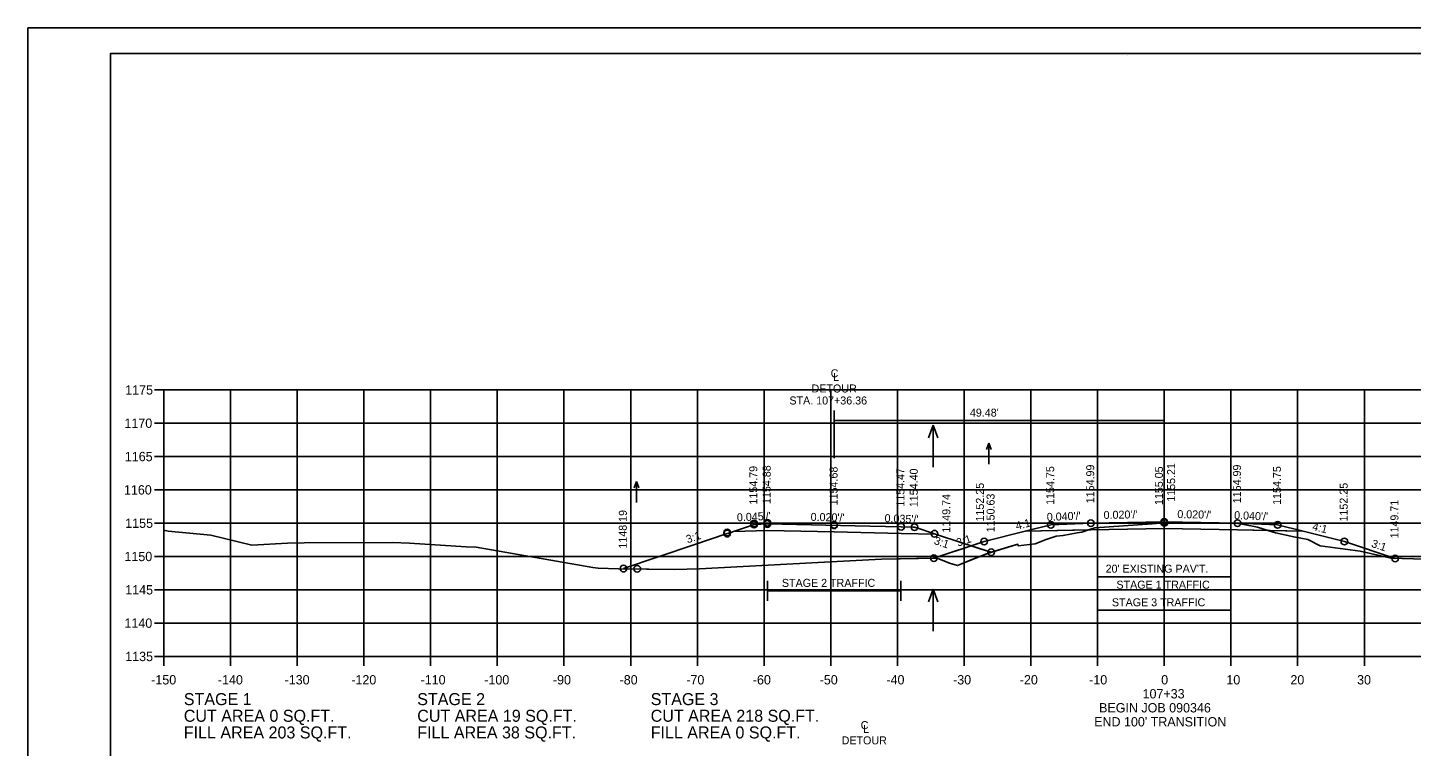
# Model space of a CAD drawing. Extents: x 1368971 to 1374497, y 378717 to 381839.
# Drawn here: x 1370882.3 to 1371089.8, y 379035.9 to 379143.8 of the extents above; entities that cross this region are included whole.
import ezdxf

# ---------------------------------------------------------------- set-up
doc = ezdxf.new("R2010")
doc.units = 0
for name, color, linetype in [('R_Alt Surface', 7, 'Continuous'), ('R_Axis', 7, 'Continuous'), ('R_Axis Annot', 7, 'Continuous'), ('R_Border', 7, 'Continuous'), ('R_Contours', 7, 'Continuous'), ('R_Detour', 7, 'Continuous'), ('R_Detour Annot', 7, 'Continuous'), ('R_Dimension', 7, 'Continuous'), ('R_Exist Surface', 7, 'Continuous'), ('R_Fin Surface', 7, 'Continuous'), ('R_Grid', 7, 'Continuous'), ('R_No Plot', 7, 'Continuous'), ('R_Water Annot', 7, 'Continuous'), ('R_Xsect Elev', 7, 'Continuous'), ('R_Xsect Slope', 7, 'Continuous')]:
    doc.layers.add(name, color=color, linetype=linetype)

msp = doc.modelspace()

# ---------------------------------------------------------------- linework, layer by layer
at = {"layer": 'R_Alt Surface'}
msp.add_lwpolyline([(1371031.88, 379068.19), (1371041.71, 379068.39), (1371052.71, 379068.61), (1371063.71, 379068.39), (1371073.53, 379068.19)], dxfattribs=at)
at = {"layer": 'R_Axis'}
for p, q in [((1370901.31, 379089.4), (1370902.71, 379089.4)), ((1370902.71, 379049.4), (1370902.71, 379089.4)), ((1370901.31, 379084.4), (1370902.71, 379084.4)), ((1370901.31, 379079.4), (1370902.71, 379079.4)), ((1370901.31, 379074.4), (1370902.71, 379074.4)), ((1370901.31, 379069.4), (1370902.71, 379069.4)), ((1370901.31, 379064.4), (1370902.71, 379064.4)), ((1370901.31, 379059.4), (1370902.71, 379059.4)), ((1370901.31, 379054.4), (1370902.71, 379054.4)), ((1370901.31, 379049.4), (1370902.71, 379049.4)), ((1370902.71, 379049.4), (1371202.71, 379049.4)), ((1370902.71, 379048), (1370902.71, 379049.4)), ((1370912.71, 379048), (1370912.71, 379049.4)), ((1370922.71, 379048), (1370922.71, 379049.4)), ((1370932.71, 379048), (1370932.71, 379049.4)), ((1370942.71, 379048), (1370942.71, 379049.4)), ((1370952.71, 379048), (1370952.71, 379049.4)), ((1370962.71, 379048), (1370962.71, 379049.4)), ((1370972.71, 379048), (1370972.71, 379049.4)), ((1370982.71, 379048), (1370982.71, 379049.4)), ((1370992.71, 379048), (1370992.71, 379049.4)), ((1371002.71, 379048), (1371002.71, 379049.4)), ((1371012.71, 379048), (1371012.71, 379049.4)), ((1371022.71, 379048), (1371022.71, 379049.4)), ((1371032.71, 379048), (1371032.71, 379049.4)), ((1371042.71, 379048), (1371042.71, 379049.4)), ((1371052.71, 379048), (1371052.71, 379049.4)), ((1371062.71, 379048), (1371062.71, 379049.4)), ((1371072.71, 379048), (1371072.71, 379049.4)), ((1371082.71, 379048), (1371082.71, 379049.4))]:
    msp.add_line(p, q, dxfattribs=at)
at = {"layer": 'R_Border'}
for p, q in [((1370894.71, 379139.86), (1371210.89, 379139.86)), ((1370894.71, 378934.4), (1370894.71, 379139.86)), ((1371047.23, 379139.6), (1371047.23, 379139.6)), ((1371047.23, 379139.6), (1371047.23, 379139.6))]:
    msp.add_line(p, q, dxfattribs=at)
at = {"layer": 'R_Contours'}
for points in [[(1371023.78, 379066.01), (1371022.66, 379066.37), (1371018.26, 379067.82), (1371015.62, 379068.68), (1371014.99, 379068.81), (1371013.25, 379068.87), (1371008.58, 379068.96), (1370993.2, 379069.28), (1370992.21, 379069.23), (1370991.2, 379069.19), (1370989.79, 379068.71), (1370988.13, 379068.15), (1370987.73, 379068.02), (1370987.19, 379067.83), (1370982.16, 379066.14), (1370971.63, 379062.58)], [(1371018.17, 379064.14), (1371018.61, 379064.29), (1371023.78, 379066.01)], [(1370971.63, 379062.53), (1370979.25, 379062.43), (1370983.02, 379062.56), (1370999.87, 379063.45), (1371010.34, 379064), (1371018.17, 379064.14)], [(1370971.63, 379062.58), (1370971.63, 379062.53)]]:
    msp.add_lwpolyline(points, dxfattribs=at)
for points in [[(1370971.63, 379062.58), (1370971.63, 379062.53), (1370979.25, 379062.43), (1370983.02, 379062.56), (1370999.87, 379063.45), (1371010.34, 379064), (1371018.66, 379064.15), (1371020.51, 379063.38), (1371021.71, 379063.04), (1371023.78, 379063.88), (1371026.07, 379064.82), (1371026.77, 379065.03), (1371023.78, 379066.01), (1371022.66, 379066.37), (1371018.41, 379067.77), (1371013.25, 379067.87), (1371003.23, 379068.08), (1370993.2, 379068.28), (1370988.13, 379068.15), (1370987.73, 379068.02), (1370987.19, 379067.83), (1370982.16, 379066.14)], [(1371023.78, 379066.01), (1371025.28, 379065.52), (1371026.77, 379065.03), (1371030.76, 379066.24), (1371030.82, 379065.98), (1371033.34, 379066.28), (1371034.99, 379066.95), (1371036.49, 379067.44), (1371037.54, 379067.53), (1371039.65, 379067.93), (1371040.33, 379068.03), (1371041.3, 379068.38), (1371031.88, 379068.19), (1371025.71, 379066.65)], [(1371041.3, 379068.38), (1371041.64, 379068.5), (1371042.32, 379068.7), (1371050.9, 379069.3), (1371052.72, 379069.45), (1371061.74, 379069.41), (1371063.41, 379069.41), (1371064.4, 379069.25), (1371066.69, 379068.8), (1371068.25, 379068.3), (1371063.71, 379068.39), (1371052.71, 379068.61), (1371041.71, 379068.39)], [(1371068.25, 379068.3), (1371069.39, 379067.94), (1371072.13, 379067.34), (1371074.25, 379066.94), (1371076.09, 379065.98), (1371082.1, 379065.19), (1371086.73, 379064.13), (1371087.32, 379064.11), (1371079.71, 379066.65), (1371073.53, 379068.19)]]:
    msp.add_lwpolyline(points, close=True, dxfattribs=at)
at = {"layer": 'R_Detour'}
for points in [[(1370971.63, 379062.58), (1370982.16, 379066.14), (1370987.19, 379067.83), (1370987.73, 379068.02), (1370988.13, 379068.15), (1370989.79, 379068.71), (1370991.2, 379069.19), (1370992.21, 379069.23), (1370993.2, 379069.28), (1371008.58, 379068.96), (1371013.25, 379068.87), (1371014.99, 379068.81), (1371015.25, 379068.8), (1371015.62, 379068.68), (1371018.26, 379067.82), (1371018.27, 379067.81), (1371018.41, 379067.77), (1371022.66, 379066.37), (1371026.77, 379065.03)], [(1370988.13, 379068.15), (1370993.2, 379068.28), (1371003.23, 379068.08), (1371013.25, 379067.87), (1371018.41, 379067.77)]]:
    msp.add_lwpolyline(points, dxfattribs=at)
at = {"layer": 'R_Dimension'}
for p, q in [((1371003.23, 379079.15), (1371003.23, 379086.29)), ((1371052.71, 379079.15), (1371052.71, 379086.29)), ((1371042.71, 379059.87), (1371042.71, 379062.87)), ((1371062.71, 379059.87), (1371062.71, 379062.87)), ((1370993.23, 379057.74), (1370993.23, 379060.74)), ((1371013.23, 379057.74), (1371013.23, 379060.74)), ((1371042.71, 379061.37), (1371062.71, 379061.37)), ((1370993.23, 379059.24), (1371013.23, 379059.24)), ((1371042.71, 379054.83), (1371042.71, 379057.83)), ((1371062.71, 379054.83), (1371062.71, 379057.83)), ((1371042.71, 379056.33), (1371062.71, 379056.33))]:
    msp.add_line(p, q, dxfattribs=at)
msp.add_lwpolyline([(1371003.23, 379084.79), (1371052.71, 379084.79)], dxfattribs=at)
at = {"layer": 'R_Exist Surface'}
msp.add_lwpolyline([(1370902.71, 379068.34), (1370903.37, 379068.2), (1370909.78, 379067.59), (1370915.9, 379066.1), (1370921.28, 379066.4), (1370923.78, 379066.44), (1370936.98, 379066.5), (1370939.54, 379066.42), (1370948.04, 379065.85), (1370949.54, 379065.81), (1370967.03, 379062.75), (1370967.82, 379062.64), (1370970.89, 379062.54), (1370979.25, 379062.43), (1370983.02, 379062.56), (1370999.87, 379063.45), (1371010.34, 379064), (1371018.66, 379064.15), (1371020.51, 379063.38), (1371021.71, 379063.04), (1371026.07, 379064.82), (1371030.76, 379066.24), (1371030.82, 379065.98), (1371033.34, 379066.28), (1371034.99, 379066.95), (1371036.49, 379067.44), (1371037.54, 379067.53), (1371039.65, 379067.93), (1371040.33, 379068.03), (1371041.64, 379068.5), (1371042.32, 379068.7), (1371050.9, 379069.3), (1371052.72, 379069.45), (1371061.74, 379069.41), (1371063.41, 379069.41), (1371064.4, 379069.25), (1371066.69, 379068.8), (1371069.39, 379067.94), (1371072.13, 379067.34), (1371074.25, 379066.94), (1371076.09, 379065.98), (1371082.1, 379065.19), (1371086.73, 379064.13), (1371091.72, 379063.98)], dxfattribs=at)
at = {"layer": 'R_Fin Surface'}
msp.add_lwpolyline([(1371018.17, 379064.14), (1371025.71, 379066.65), (1371031.88, 379068.19), (1371035.71, 379069.15), (1371041.71, 379069.39), (1371052.71, 379069.61), (1371063.71, 379069.39), (1371069.71, 379069.15), (1371073.53, 379068.19), (1371079.71, 379066.65), (1371087.32, 379064.11)], dxfattribs=at)
at = {"layer": 'R_Grid'}
for p, q in [((1370902.71, 379089.4), (1371202.71, 379089.4)), ((1370902.71, 379049.4), (1370902.71, 379089.4)), ((1370912.71, 379049.4), (1370912.71, 379089.4)), ((1370922.71, 379049.4), (1370922.71, 379089.4)), ((1370932.71, 379049.4), (1370932.71, 379089.4)), ((1370942.71, 379049.4), (1370942.71, 379089.4)), ((1370952.71, 379049.4), (1370952.71, 379089.4)), ((1370962.71, 379049.4), (1370962.71, 379089.4)), ((1370972.71, 379049.4), (1370972.71, 379089.4)), ((1370982.71, 379049.4), (1370982.71, 379089.4)), ((1370992.71, 379049.4), (1370992.71, 379089.4)), ((1371002.71, 379049.4), (1371002.71, 379089.4)), ((1371012.71, 379049.4), (1371012.71, 379089.4)), ((1371022.71, 379049.4), (1371022.71, 379089.4)), ((1371032.71, 379049.4), (1371032.71, 379089.4)), ((1371042.71, 379049.4), (1371042.71, 379089.4)), ((1371052.71, 379049.4), (1371052.71, 379089.4)), ((1371062.71, 379049.4), (1371062.71, 379089.4)), ((1371072.71, 379049.4), (1371072.71, 379089.4)), ((1371082.71, 379049.4), (1371082.71, 379089.4)), ((1370902.71, 379084.4), (1371202.71, 379084.4)), ((1370902.71, 379079.4), (1371202.71, 379079.4)), ((1370902.71, 379074.4), (1371202.71, 379074.4)), ((1370902.71, 379069.4), (1371202.71, 379069.4)), ((1370902.71, 379064.4), (1371202.71, 379064.4)), ((1370902.71, 379059.4), (1371202.71, 379059.4)), ((1370902.71, 379054.4), (1371202.71, 379054.4)), ((1370902.71, 379049.4), (1371202.71, 379049.4))]:
    msp.add_line(p, q, dxfattribs=at)
at = {"layer": 'R_No Plot'}
msp.add_line((1370882.31, 379143.75), (1371215.64, 379143.75), dxfattribs=at)
for points in [[(1370882.3, 379143.75), (1371215.64, 379143.75), (1371215.64, 378930.42), (1370882.3, 378930.42)], [(1371128.63, 379139.86), (1371128.63, 379129.98), (1371164.36, 379129.98), (1371164.36, 379127.06), (1371187.56, 379127.06), (1371187.56, 379102.73), (1371210.89, 379102.73), (1371210.89, 378934.4), (1370894.71, 378934.4), (1370894.71, 379139.86)]]:
    msp.add_lwpolyline(points, close=True, dxfattribs=at)
for centre in [(1371052.71, 379069.61), (1370987.19, 379068.01), (1370987.19, 379067.83), (1370991.2, 379069.36), (1370991.2, 379069.19), (1370993.2, 379069.45), (1370993.2, 379069.28), (1371003.23, 379069.16), (1371003.23, 379069.08), (1371013.25, 379068.87), (1371013.25, 379068.87), (1371015.25, 379068.8), (1371015.25, 379068.8), (1371018.26, 379067.82), (1371018.26, 379067.82), (1371035.71, 379069.15), (1371041.71, 379069.39), (1371052.72, 379069.45), (1371063.71, 379069.39), (1371069.71, 379069.15), (1371025.71, 379066.65), (1371079.71, 379066.65), (1371018.17, 379064.14), (1371026.77, 379065.03), (1371026.77, 379065.03), (1371087.32, 379064.11), (1370971.63, 379062.58), (1370973.7, 379062.56)]:
    msp.add_circle(centre, 0.5, dxfattribs=at)
at = {"layer": 'R_Water Annot'}
for p, q in [((1371018.04, 379084.11), (1371017.34, 379082.19)), ((1371018.04, 379077.82), (1371018.04, 379084.11)), ((1371018.04, 379084.11), (1371018.74, 379082.19)), ((1371026.39, 379081.4), (1371026.04, 379080.44)), ((1371026.39, 379078.25), (1371026.39, 379081.4)), ((1371026.39, 379081.4), (1371026.74, 379080.44)), ((1370973.57, 379075.66), (1370973.22, 379074.7)), ((1370973.57, 379072.52), (1370973.57, 379075.66)), ((1370973.57, 379075.66), (1370973.92, 379074.7)), ((1371018.08, 379059.51), (1371017.38, 379057.59)), ((1371018.08, 379053.22), (1371018.08, 379059.51)), ((1371018.08, 379059.51), (1371018.78, 379057.59))]:
    msp.add_line(p, q, dxfattribs=at)

# ---------------------------------------------------------------- texts
at = {"layer": 'R_Axis'}
msp.add_text('-', height=0.0001, dxfattribs=at).set_placement((1370902.71, 379049.4))
at = {"layer": 'R_Axis Annot'}
for s, height, p in [('1175', 1.4, (1370896.93, 379088.7)), ('1170', 1.4, (1370896.81, 379083.7)), ('1165', 1.4, (1370896.87, 379078.7)), ('1160', 1.4, (1370896.74, 379073.7)), ('1155', 1.4, (1370896.93, 379068.7)), ('1150', 1.4, (1370896.81, 379063.7)), ('1145', 1.4, (1370896.93, 379058.7)), ('1140', 1.4, (1370896.81, 379053.7)), ('1135', 1.4, (1370896.93, 379048.7)), ('-150', 1.4, (1370900.82, 379045.2)), ('-140', 1.4, (1370910.82, 379045.2)), ('-130', 1.4, (1370920.82, 379045.2)), ('-120', 1.4, (1370930.82, 379045.2)), ('-110', 1.4, (1370941.21, 379045.2)), ('-100', 1.4, (1370950.76, 379045.2)), ('-90', 1.4, (1370961.05, 379045.2)), ('-80', 1.4, (1370971.05, 379045.2)), ('-70', 1.4, (1370981.05, 379045.2)), ('-60', 1.4, (1370991.02, 379045.2)), ('-50', 1.4, (1371001.05, 379045.2)), ('-40', 1.4, (1371011.05, 379045.2)), ('-30', 1.4, (1371021.05, 379045.2)), ('-20', 1.4, (1371031.05, 379045.2)), ('-10', 1.4, (1371041.45, 379045.2)), ('0', 1.4, (1371052.25, 379045.2)), ('10', 1.4, (1371062.02, 379045.2)), ('20', 1.4, (1371071.62, 379045.2)), ('30', 1.4, (1371081.62, 379045.2)), ('STAGE 1', 1.8, (1370905.71, 379042.1)), ('STAGE 2', 1.8, (1370940.71, 379042.1)), ('STAGE 3', 1.8, (1370975.71, 379042.1)), ('107+33', 1.4, (1371049.46, 379043.1)), ('CUT AREA 0 SQ.FT.', 1.8, (1370905.71, 379039.6)), ('CUT AREA 19 SQ.FT.', 1.8, (1370940.71, 379039.6)), ('CUT AREA 218 SQ.FT.', 1.8, (1370975.71, 379039.6)), ('BEGIN JOB 090346', 1.4, (1371042.94, 379041)), ('FILL AREA 203 SQ.FT.', 1.8, (1370905.71, 379037.1)), ('FILL AREA 38 SQ.FT.', 1.8, (1370940.71, 379037.1)), ('FILL AREA 0 SQ.FT.', 1.8, (1370975.71, 379037.1)), ("END 100' TRANSITION", 1.4, (1371042.2, 379038.9))]:
    msp.add_text(s, height=height, dxfattribs=at).set_placement(p)
at = {"layer": 'R_Detour Annot'}
for s, rotation, p in [('1154.79', 90, (1370991.7, 379072.19)), ('1154.88', 90, (1370993.7, 379072.28)), ('1154.68', 90, (1371003.73, 379072.08)), ('1154.47', 90, (1371013.75, 379071.87)), ('1154.40', 90, (1371015.75, 379071.8)), ('1150.63', 90, (1371027.27, 379068.03)), ('1148.19', 90, (1370972.13, 379065.58)), ("0.045'/'", 2.5647, (1370988.66, 379069.67)), ("0.020'/'", 358.8437, (1370999.68, 379069.75)), ("0.035'/'", 357.9894, (1371010.76, 379069.56)), ('3:1', 18.6403, (1370981.25, 379066.36)), ('3:1', 341.8597, (1371018.09, 379066.29))]:
    msp.add_text(s, height=1.2, rotation=rotation, dxfattribs=at).set_placement(p)
at = {"layer": 'R_Dimension'}
for s, p in [('C', (1371002.69, 379091.29)), ('L', (1371003.05, 379090.74)), ('DETOUR', (1370999.83, 379089.01)), ('STA. 107+36.36', (1370996.51, 379087.21)), ("49.48'", (1371023.57, 379085.39)), ("20' EXISTING PAV'T.", (1371043.92, 379061.97)), ('STAGE 2 TRAFFIC', (1370995.38, 379059.84)), ('STAGE 1 TRAFFIC', (1371045.54, 379059.57)), ('STAGE 3 TRAFFIC', (1371044.86, 379056.93)), ('C', (1371007.2, 379038.5)), ('L', (1371007.57, 379037.94)), ('DETOUR', (1371004.34, 379036.21))]:
    msp.add_text(s, height=1.2, dxfattribs=at).set_placement(p)
at = {"layer": 'R_Xsect Elev'}
for s, p in [('1155.21', (1371054.34, 379072.61)), ('1154.75', (1371036.21, 379072.15)), ('1154.99', (1371042.21, 379072.39)), ('1155.05', (1371052.51, 379072.12)), ('1154.99', (1371064.21, 379072.39)), ('1154.75', (1371070.21, 379072.15)), ('1152.25', (1371025.67, 379069.65)), ('1152.25', (1371080.21, 379069.65)), ('1149.74', (1371020.63, 379067.97)), ('1149.71', (1371087.82, 379067.11))]:
    msp.add_text(s, height=1.2, rotation=90, dxfattribs=at).set_placement(p)
at = {"layer": 'R_Xsect Slope'}
for s, rotation, p in [('4:1', 14.0362, (1371030.59, 379068.39)), ("0.040'/'", 2.2906, (1371035.12, 379069.73)), ("0.020'/'", 1.1458, (1371043.63, 379070.03)), ("0.020'/'", 358.8542, (1371054.66, 379070.17)), ("0.040'/'", 357.7094, (1371063.17, 379070.01)), ('4:1', 345.9638, (1371074.83, 379068.39)), ('3:1', 18.4349, (1371021.78, 379065.87)), ('3:1', 341.5651, (1371083.67, 379065.86))]:
    msp.add_text(s, height=1.2, rotation=rotation, dxfattribs=at).set_placement(p)

doc.saveas('drawing.dxf')
